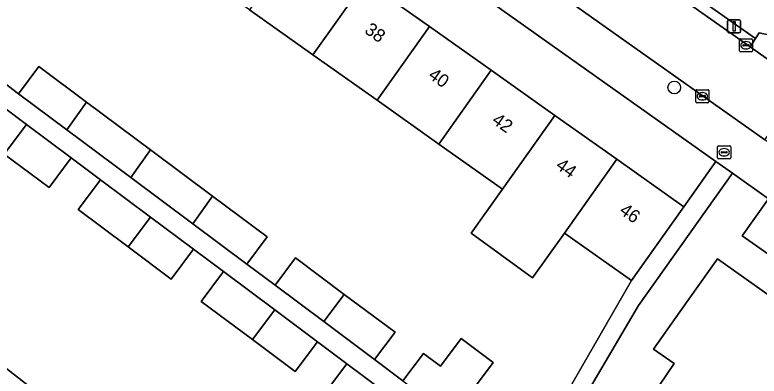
# Model space of a CAD drawing. Extents: x 162803 to 163818, y 381639 to 382475.
# Drawn here: x 163030.1 to 163087.2, y 381948.9 to 381976.6 of the extents above; entities that cross this region are included whole.
import ezdxf

# ---------------------------------------------------------------- set-up
doc = ezdxf.new("R2010")
doc.units = 0
for name, color, linetype in [('IMGEO_Boom', 7, 'Continuous'), ('IMGEO_Brandkraan', 7, 'Continuous'), ('IMGEO_Erf', 7, 'Continuous'), ('IMGEO_Groenvoorziening', 7, 'Continuous'), ('IMGEO_Kolk', 7, 'Continuous'), ('IMGEO_Lichtmast', 7, 'Continuous'), ('IMGEO_Pand', 7, 'Continuous'), ('IMGEO_Pand_nummerreeks', 7, 'Continuous'), ('IMGEO_Rijbaan_lokaal_open', 7, 'Continuous'), ('IMGEO_Voetpad_gesloten', 7, 'Continuous'), ('IMGEO_Voetpad_open', 7, 'Continuous')]:
    doc.layers.add(name, color=color, linetype=linetype)

msp = doc.modelspace()

# ---------------------------------------------------------------- linework, layer by layer
at = {"layer": 'IMGEO_Boom'}
msp.add_circle((163080.696, 381971.034), 0.489, dxfattribs=at)
at = {"layer": 'IMGEO_Brandkraan'}
for p, q in [((163084.025, 381965.636), (163084.025, 381966.488)), ((163084.1, 381966.562), (163084.952, 381966.562)), ((163084.513, 381966.342), (163084.538, 381966.342)), ((163085.026, 381966.488), (163085.026, 381965.636)), ((163084.284, 381966.056), (163084.284, 381966.068)), ((163084.722, 381966.019), (163084.324, 381966.019)), ((163084.327, 381966.105), (163084.725, 381966.105)), ((163084.536, 381965.782), (163084.511, 381965.782)), ((163084.768, 381966.068), (163084.768, 381966.056)), ((163084.952, 381965.562), (163084.1, 381965.562))]:
    msp.add_line(p, q, dxfattribs=at)
for points in [[(163084.025, 381965.636), (163084.025, 381966.488)], [(163084.1, 381966.562), (163084.952, 381966.562)], [(163085.026, 381966.488), (163085.026, 381965.636)], [(163084.952, 381965.562), (163084.1, 381965.562)]]:
    msp.add_lwpolyline(points, dxfattribs=at)
for centre, radius, start, end in [((163084.102, 381966.486), 0.0765, 91.552, 178.448), ((163084.102, 381966.486), 0.0765, 91.552, 178.448), ((163084.95, 381966.486), 0.0765, 1.552, 88.448), ((163084.95, 381966.486), 0.0765, 1.552, 88.448), ((163084.102, 381965.638), 0.0765, 181.552, 268.448), ((163084.102, 381965.638), 0.0765, 181.552, 268.448), ((163084.324, 381966.065), 0.0403, 85.8775, 175.7526), ((163084.321, 381966.055), 0.0366, 178.938, 274.7102), ((163084.725, 381966.062), 0.043, 264.8664, 352.4533), ((163084.729, 381966.067), 0.0386, 1.7309, 96.639), ((163084.95, 381965.638), 0.0765, 271.552, 358.448), ((163084.95, 381965.638), 0.0765, 271.552, 358.448)]:
    msp.add_arc(centre, radius, start, end, dxfattribs=at)
for centre, major_axis, ratio, start_param, end_param in [((163084.512, 381966.062), (-0.387, 0.002), 0.722429, 4.712389, 7.853982), ((163084.537, 381966.062), (-0.39, 0.002), 0.717154, 1.570796, 4.712389)]:
    msp.add_ellipse(centre, major_axis=major_axis, ratio=ratio, start_param=start_param, end_param=end_param, dxfattribs=at)
at = {"layer": 'IMGEO_Erf'}
msp.add_lwpolyline([(163035.082, 382000), (163010.924, 382017.152), (163008.445, 382013.666), (163012.948, 382010.471), (163013.477, 382010.096), (163017.822, 382007.013), (163018.269, 382006.696), (163022.801, 382003.479), (163027.629, 382000.054), (163032.557, 381996.557), (163037.499, 381993.051), (163042.272, 381989.664), (163047.167, 381986.19), (163052.147, 381982.657), (163057.005, 381979.21), (163061.924, 381975.72), (163066.66, 381972.359), (163071.546, 381968.892), (163076.288, 381965.527), (163081.433, 381961.877), (163083.894, 381965.344)], close=True, dxfattribs=at)
for points in [[(163069.05, 381941.675), (163077.421, 381956.21), (163072.273, 381959.861), (163069.839, 381956.426), (163065.135, 381959.846), (163067.53, 381963.225), (163062.642, 381966.691), (163057.906, 381970.05), (163052.986, 381973.54), (163048.128, 381976.985), (163043.147, 381980.518), (163038.251, 381983.99), (163036.399, 381981.377), (163031.624, 381984.761), (163033.477, 381987.376), (163028.534, 381990.881)], [(163028.284, 381972.15), (163030.417, 381970.555), (163031.981, 381972.648), (163035.621, 381969.9), (163040.528, 381966.259), (163045.297, 381962.693), (163049.479, 381959.567), (163047.915, 381957.475), (163050.083, 381955.854), (163051.647, 381957.946), (163055.387, 381955.15), (163059.284, 381952.237), (163057.72, 381950.145), (163059.895, 381948.52), (163061.459, 381950.612), (163062.771, 381949.631), (163064.361, 381951.758), (163066.818, 381949.921), (163065.229, 381947.794)], [(163053.884, 381947.527), (163055.598, 381949.817), (163053.331, 381951.513), (163051.617, 381949.224), (163048.346, 381951.673), (163044.426, 381954.607), (163046.137, 381956.893), (163043.836, 381958.613), (163042.126, 381956.329), (163038.817, 381958.806), (163034.991, 381961.67), (163036.698, 381963.951), (163034.461, 381965.624), (163032.755, 381963.344), (163029.314, 381965.92)], [(163088.119, 381958.095), (163085.918, 381959.653), (163087.923, 381962.484), (163085.162, 381964.444), (163077.959, 381954.283), (163071.809, 381943.852), (163075.071, 381941.535), (163080.687, 381949.829), (163079.105, 381950.952), (163081.128, 381953.8), (163084.023, 381957.876), (163099.486, 381946.892)], [(163026.403, 381951.859), (163031.049, 381948.223)]]:
    msp.add_lwpolyline(points, dxfattribs=at)
at = {"layer": 'IMGEO_Groenvoorziening'}
msp.add_lwpolyline([(163111.676, 381969.623), (163107.145, 381970.817), (163098.595, 381972.774), (163087.214, 381975.231), (163086.924, 381974.785), (163086.515, 381974.156), (163090.633, 381971.241), (163093.082, 381969.508), (163106.14, 381960.256), (163110.459, 381957.202)], dxfattribs=at)
at = {"layer": 'IMGEO_Kolk'}
for p, q in [((163085.699, 381973.851), (163085.699, 381974.703)), ((163085.774, 381974.777), (163086.626, 381974.777)), ((163086.7, 381974.703), (163086.7, 381973.851)), ((163085.958, 381974.271), (163085.958, 381974.283)), ((163086.396, 381974.234), (163085.998, 381974.234)), ((163086.001, 381974.32), (163086.399, 381974.32)), ((163086.187, 381974.557), (163086.212, 381974.557)), ((163086.442, 381974.283), (163086.442, 381974.271)), ((163086.626, 381973.777), (163085.774, 381973.777)), ((163086.21, 381973.997), (163086.185, 381973.997)), ((163082.354, 381969.938), (163082.354, 381970.79)), ((163082.429, 381970.864), (163083.281, 381970.864)), ((163083.355, 381970.79), (163083.355, 381969.938)), ((163082.613, 381970.358), (163082.613, 381970.37)), ((163083.051, 381970.321), (163082.653, 381970.321)), ((163082.656, 381970.407), (163083.054, 381970.407)), ((163082.842, 381970.644), (163082.867, 381970.644)), ((163083.097, 381970.37), (163083.097, 381970.358)), ((163083.281, 381969.864), (163082.429, 381969.864)), ((163082.865, 381970.084), (163082.84, 381970.084))]:
    msp.add_line(p, q, dxfattribs=at)
for points in [[(163085.699, 381973.851), (163085.699, 381974.703)], [(163085.774, 381974.777), (163086.626, 381974.777)], [(163086.7, 381974.703), (163086.7, 381973.851)], [(163086.626, 381973.777), (163085.774, 381973.777)], [(163082.354, 381969.938), (163082.354, 381970.79)], [(163082.429, 381970.864), (163083.281, 381970.864)], [(163083.355, 381970.79), (163083.355, 381969.938)], [(163083.281, 381969.864), (163082.429, 381969.864)]]:
    msp.add_lwpolyline(points, dxfattribs=at)
for centre, radius, start, end in [((163085.776, 381974.701), 0.0765, 91.552, 178.448), ((163085.776, 381974.701), 0.0765, 91.552, 178.448), ((163086.624, 381974.701), 0.0765, 1.552, 88.448), ((163086.624, 381974.701), 0.0765, 1.552, 88.448), ((163085.998, 381974.28), 0.0403, 85.8775, 175.7526), ((163085.995, 381974.27), 0.0366, 178.938, 274.7102), ((163086.399, 381974.277), 0.043, 264.8664, 352.4533), ((163086.403, 381974.282), 0.0386, 1.7309, 96.639), ((163085.776, 381973.853), 0.0765, 181.552, 268.448), ((163085.776, 381973.853), 0.0765, 181.552, 268.448), ((163086.624, 381973.853), 0.0765, 271.552, 358.448), ((163086.624, 381973.853), 0.0765, 271.552, 358.448), ((163082.431, 381970.788), 0.0765, 91.552, 178.448), ((163082.431, 381970.788), 0.0765, 91.552, 178.448), ((163083.279, 381970.788), 0.0765, 1.552, 88.448), ((163083.279, 381970.788), 0.0765, 1.552, 88.448), ((163082.653, 381970.367), 0.0403, 85.8775, 175.7526), ((163082.65, 381970.357), 0.0366, 178.938, 274.7102), ((163083.054, 381970.364), 0.043, 264.8664, 352.4533), ((163083.058, 381970.369), 0.0386, 1.7309, 96.639), ((163082.431, 381969.94), 0.0765, 181.552, 268.448), ((163082.431, 381969.94), 0.0765, 181.552, 268.448), ((163083.279, 381969.94), 0.0765, 271.552, 358.448), ((163083.279, 381969.94), 0.0765, 271.552, 358.448)]:
    msp.add_arc(centre, radius, start, end, dxfattribs=at)
for centre, major_axis, ratio, start_param, end_param in [((163086.186, 381974.277), (-0.387, 0.002), 0.722429, 4.712389, 7.853982), ((163086.211, 381974.277), (-0.39, 0.002), 0.717154, 1.570796, 4.712389), ((163082.841, 381970.364), (-0.387, 0.002), 0.722429, 4.712389, 7.853982), ((163082.866, 381970.364), (-0.39, 0.002), 0.717154, 1.570796, 4.712389)]:
    msp.add_ellipse(centre, major_axis=major_axis, ratio=ratio, start_param=start_param, end_param=end_param, dxfattribs=at)
at = {"layer": 'IMGEO_Lichtmast'}
for p, q in [((163084.794, 381975.335), (163084.794, 381976.135)), ((163084.794, 381976.135), (163084.794, 381975.335)), ((163084.894, 381976.235), (163085.684, 381976.235)), ((163085.684, 381976.235), (163084.894, 381976.235)), ((163085.784, 381976.135), (163085.784, 381975.335)), ((163085.784, 381975.335), (163085.784, 381976.135)), ((163085.684, 381975.235), (163084.894, 381975.235)), ((163084.894, 381975.235), (163085.684, 381975.235))]:
    msp.add_line(p, q, dxfattribs=at)
msp.add_lwpolyline([(163085.214, 381976.11), (163085.364, 381976.11), (163085.364, 381975.36), (163085.214, 381975.36), (163085.214, 381976.11)], dxfattribs=at)
for centre, start, end in [((163084.894, 381976.135), 90, 180), ((163084.894, 381976.135), 90, 180), ((163085.684, 381976.135), 0, 90), ((163085.684, 381976.135), 360, 90), ((163084.894, 381975.335), 180, 270), ((163084.894, 381975.335), 180, 270), ((163085.684, 381975.335), 270, 0), ((163085.684, 381975.335), 270, 0)]:
    msp.add_arc(centre, 0.1, start, end, dxfattribs=at)
at = {"layer": 'IMGEO_Pand'}
for points in [[(163057.005, 381979.21), (163052.147, 381982.657), (163048.128, 381976.985), (163052.986, 381973.54)], [(163061.924, 381975.72), (163057.005, 381979.21), (163052.986, 381973.54), (163057.906, 381970.05)], [(163061.924, 381975.72), (163057.906, 381970.05), (163062.642, 381966.691), (163066.66, 381972.359)], [(163030.417, 381970.555), (163034.123, 381967.785), (163035.621, 381969.9), (163031.981, 381972.648)], [(163067.53, 381963.225), (163071.546, 381968.892), (163066.66, 381972.359), (163062.642, 381966.691)], [(163027.578, 381970.771), (163025.874, 381968.495), (163029.314, 381965.92), (163031.018, 381968.198)], [(163035.621, 381969.9), (163034.123, 381967.785), (163039.017, 381964.127), (163040.528, 381966.259)], [(163067.53, 381963.225), (163065.135, 381959.846), (163069.839, 381956.426), (163072.273, 381959.861), (163076.288, 381965.527), (163071.546, 381968.892)], [(163034.461, 381965.624), (163031.018, 381968.198), (163029.314, 381965.92), (163032.755, 381963.344)], [(163040.528, 381966.259), (163039.017, 381964.127), (163043.786, 381960.561), (163045.297, 381962.693)], [(163072.273, 381959.861), (163077.421, 381956.21), (163078.544, 381957.797), (163081.433, 381961.877), (163076.288, 381965.527)], [(163036.698, 381963.951), (163034.991, 381961.67), (163038.817, 381958.806), (163040.525, 381961.089)], [(163045.297, 381962.693), (163043.786, 381960.561), (163047.915, 381957.475), (163049.479, 381959.567)], [(163090.121, 381960.923), (163090.134, 381960.942), (163087.934, 381962.5), (163087.923, 381962.484), (163085.918, 381959.653), (163088.119, 381958.095)], [(163043.836, 381958.613), (163040.525, 381961.089), (163038.817, 381958.806), (163042.126, 381956.329)], [(163050.083, 381955.854), (163053.823, 381953.058), (163055.387, 381955.15), (163051.647, 381957.946)], [(163046.137, 381956.893), (163044.426, 381954.607), (163048.346, 381951.673), (163050.058, 381953.96)], [(163055.387, 381955.15), (163053.823, 381953.058), (163057.72, 381950.145), (163059.284, 381952.237)], [(163053.331, 381951.513), (163050.058, 381953.96), (163048.346, 381951.673), (163051.617, 381949.224)], [(163031.049, 381948.223), (163026.403, 381951.859), (163022.156, 381946.432), (163026.803, 381942.796)], [(163059.895, 381948.52), (163063.665, 381945.702), (163065.229, 381947.794), (163066.818, 381949.921), (163064.361, 381951.758), (163062.771, 381949.631), (163061.459, 381950.612)], [(163055.598, 381949.817), (163053.884, 381947.527), (163058, 381944.446), (163059.716, 381946.738)]]:
    msp.add_lwpolyline(points, close=True, dxfattribs=at)
msp.add_lwpolyline([(163099.486, 381946.892), (163084.023, 381957.876), (163081.128, 381953.8), (163079.105, 381950.952), (163080.687, 381949.829), (163075.071, 381941.535), (163071.809, 381943.852), (163067.467, 381936.682), (163065.11, 381932.788), (163067.516, 381931.076), (163070.011, 381934.582), (163074.684, 381931.316), (163064.627, 381917.13), (163068.793, 381914.153), (163071.588, 381912.193), (163081.654, 381926.393), (163084.809, 381924.15), (163089.795, 381931.17), (163086.694, 381933.374), (163087.107, 381933.956), (163086.264, 381934.555), (163090.268, 381940.191)], dxfattribs=at)
at = {"layer": 'IMGEO_Rijbaan_lokaal_open'}
msp.add_lwpolyline([(162924.094, 382080.905), (162925.141, 382080.252), (162940.646, 382070.58), (162940.946, 382070.393), (162944.453, 382068.159), (162951.044, 382063.961), (162951.212, 382063.853), (162958.651, 382058.394), (162962.384, 382055.718), (162963.554, 382054.88), (162965.988, 382053.161), (162971.264, 382049.436), (162978.206, 382044.6), (162986.475, 382038.685), (163000, 382029.075), (163041.126, 382000), (163087.644, 381967.002), (163090.633, 381971.241), (163086.515, 381974.156), (163077.734, 381980.369), (163049.995, 382000), (163031.46, 382013.134), (163017.878, 382022.758), (163000, 382035.427)], dxfattribs=at)
at = {"layer": 'IMGEO_Voetpad_gesloten'}
msp.add_lwpolyline([(163069.133, 381998.957), (163078.227, 381981.066), (163078.167, 381980.981), (163086.924, 381974.785), (163087.214, 381975.231), (163098.595, 381972.774), (163107.145, 381970.817), (163111.676, 381969.623), (163116.866, 381968.065), (163116.95, 381967.948), (163117.896, 381970.357), (163115.427, 381971.085), (163112.19, 381972.039), (163107.258, 381973.384), (163099.541, 381975.172)], dxfattribs=at)
at = {"layer": 'IMGEO_Voetpad_open'}
for points in [[(162923.812, 382076.99), (162939.702, 382067.058), (162943.583, 382064.624), (162947.554, 382062.095), (162951.948, 382058.979), (162951.991, 382058.949), (162952.728, 382058.385), (162959.047, 382053.976), (162964.058, 382050.389), (162968.205, 382047.449), (162969.337, 382046.646), (163000, 382024.908), (163008.484, 382018.885), (163010.924, 382017.152), (163035.082, 382000), (163083.894, 381965.344), (163085.162, 381964.444), (163087.923, 381962.484), (163087.934, 381962.5), (163090.134, 381960.942), (163090.121, 381960.923), (163102.928, 381951.83)], [(163103.794, 381946.952), (163107.79, 381952.693), (163107.532, 381952.896), (163107.207, 381953.146), (163099.494, 381958.596), (163090.091, 381965.266), (163087.644, 381967.002), (163041.126, 382000), (163000, 382029.075)], [(163059.895, 381948.52), (163057.72, 381950.145), (163053.823, 381953.058), (163050.083, 381955.854), (163047.915, 381957.475), (163043.786, 381960.561), (163039.017, 381964.127), (163034.123, 381967.785), (163030.417, 381970.555), (163028.284, 381972.15), (163024.626, 381974.885), (163020.687, 381977.829), (163018.631, 381979.366), (163014.929, 381982.133), (163011.059, 381985.026), (163008.873, 381986.661), (163005.73, 381989.01), (163001.02, 381992.531), (163000.082, 381993.232), (162996.396, 381995.987), (162994.837, 381997.087), (163001.809, 382004.573), (163004.422, 382007.982)], [(163027.578, 381970.771), (163031.018, 381968.198), (163034.461, 381965.624), (163036.698, 381963.951), (163040.525, 381961.089), (163043.836, 381958.613), (163046.137, 381956.893), (163050.058, 381953.96), (163053.331, 381951.513), (163055.598, 381949.817), (163059.716, 381946.738)], [(163071.809, 381943.852), (163077.959, 381954.283), (163085.162, 381964.444), (163083.894, 381965.344), (163081.433, 381961.877), (163078.544, 381957.797), (163077.421, 381956.21), (163069.05, 381941.675)]]:
    msp.add_lwpolyline(points, dxfattribs=at)
msp.add_lwpolyline([(163078.167, 381980.981), (163077.734, 381980.369), (163086.515, 381974.156), (163086.924, 381974.785)], close=True, dxfattribs=at)

# ---------------------------------------------------------------- texts
at = {"layer": 'IMGEO_Pand_nummerreeks'}
for s, p in [('38', (163056.877, 381975.28)), ('40', (163061.763, 381971.813)), ('42', (163066.644, 381968.349)), ('44', (163071.532, 381964.881)), ('46', (163076.418, 381961.414))]:
    msp.add_text(s, height=1, rotation=324.6422, dxfattribs=at).set_placement(p)

doc.saveas('drawing.dxf')
